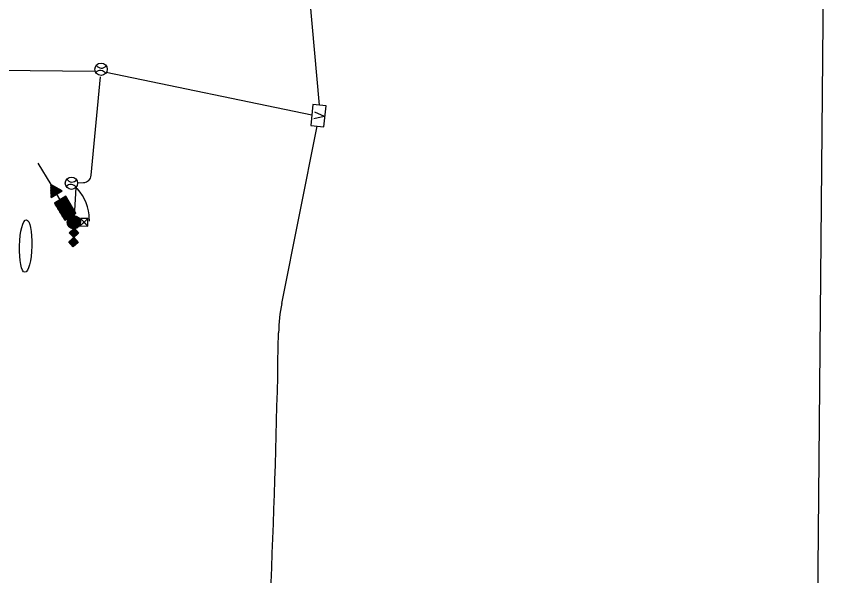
# Model space of a CAD drawing. Extents: x 601462 to 605493, y 331960 to 402715.
# Drawn here: x 602853 to 603349.6, y 365763.4 to 366103.5 of the extents above; entities that cross this region are included whole.
import ezdxf

# ---------------------------------------------------------------- set-up
doc = ezdxf.new("R2010")
doc.units = 0
for name, color, linetype in [('Default', 7, 'Continuous'), ('P_FTMS', 7, 'Continuous'), ('P_FTMSConduit', 7, 'Continuous'), ('P_MISC_TXT_1B (Construction)', 7, 'Continuous')]:
    doc.layers.add(name, color=color, linetype=linetype)

# ---------------------------------------------------------------- blocks, each defined once
blk = doc.blocks.new('FMD')
at = {"layer": 'P_FTMS'}
for p, q in [((3.8, 30.7), (-3.8, 30.7)), ((-2.9, 2.9), (-2.9, 31.6)), ((2.3, 32.2), (-2.3, 32.2)), ((-1.5, 1.5), (-1.5, 33)), ((0.8, 33.6), (-0.8, 33.6)), ((0, 0), (0, 34.5)), ((1.5, 1.5), (1.5, 33)), ((2.9, 2.9), (2.9, 31.6)), ((16.9, 17.6), (-16.9, 17.6)), ((-16.1, 16.1), (-16.1, 18.4)), ((16.1, 16.1), (-16.1, 16.1)), ((15.5, 19), (-15.5, 19)), ((-14.6, 14.6), (-14.6, 19.9)), ((14.6, 14.6), (-14.6, 14.6)), ((14, 20.5), (-14, 20.5)), ((-13.2, 13.2), (-13.2, 21.3)), ((13.2, 13.2), (-13.2, 13.2)), ((12.5, 21.9), (-12.5, 21.9)), ((-11.7, 11.7), (-11.7, 22.8)), ((11.7, 11.7), (-11.7, 11.7)), ((11.1, 23.4), (-11.1, 23.4)), ((-10.2, 10.2), (-10.2, 24.2)), ((10.2, 10.2), (-10.2, 10.2)), ((9.6, 24.9), (-9.6, 24.9)), ((-8.8, 8.8), (-8.8, 25.7)), ((8.8, 8.8), (-8.8, 8.8)), ((8.2, 26.3), (-8.2, 26.3)), ((-7.3, 7.3), (-7.3, 27.2)), ((7.3, 7.3), (-7.3, 7.3)), ((6.7, 27.8), (-6.7, 27.8)), ((-5.9, 5.9), (-5.9, 28.6)), ((5.9, 5.9), (-5.9, 5.9)), ((5.2, 29.3), (-5.2, 29.3)), ((-4.4, 4.4), (-4.4, 30.1)), ((4.4, 4.4), (-4.4, 4.4)), ((2.9, 2.9), (-2.9, 2.9)), ((1.5, 1.5), (-1.5, 1.5)), ((4.4, 4.4), (4.4, 30.1)), ((5.9, 5.9), (5.9, 28.6)), ((7.3, 7.3), (7.3, 27.2)), ((8.8, 8.8), (8.8, 25.7)), ((10.2, 10.2), (10.2, 24.2)), ((11.7, 11.7), (11.7, 22.8)), ((13.2, 13.2), (13.2, 21.3)), ((14.6, 14.6), (14.6, 19.9)), ((16.1, 16.1), (16.1, 18.4))]:
    blk.add_line(p, q, dxfattribs=at)
blk.add_lwpolyline([(-17.2, 17.2), (0, 34.5), (17.2, 17.2), (0, 0)], close=True, dxfattribs=at)
blk = doc.blocks.new('FTMS_FCV')
at = {"layer": 'P_FTMS'}
blk.add_line((12.7, 16.3), (0.6, -21.9), dxfattribs=at)
blk.add_lwpolyline([(39.1, 24.4), (-39.1, 24.4), (-39.1, -24.4), (39.1, -24.4)], close=True, dxfattribs=at)
blk.add_lwpolyline([(-12.1, 16.2), (0.6, -21.9)], dxfattribs=at)
blk = doc.blocks.new('FMB_1')
at = {"layer": 'P_FTMS'}
for p, q in [((24.4, -24.4), (-24.4, 24.4)), ((-24.4, -24.4), (24.4, 24.4))]:
    blk.add_line(p, q, dxfattribs=at)
blk.add_lwpolyline([(24.4, -24.4), (24.4, 24.4), (-24.4, 24.4), (-24.4, -24.4)], close=True, dxfattribs=at)
blk = doc.blocks.new('_U238')
at = {"layer": 'P_FTMS'}
for points in [[(-14.7, -7), (7, -14.7), (0, 0)], [(14.7, 7), (-7, 14.7), (0, 0)]]:
    blk.add_lwpolyline(points, close=True, dxfattribs=at)
at = {"layer": 'P_FTMS', "xscale": 0.47132639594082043, "yscale": 0.4713263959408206, "rotation": 70.39802054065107}
blk.add_blockref('FMB_1', (0, 0), dxfattribs=at)
blk = doc.blocks.new('POINT_DISPLAY')
at = {"layer": 'Default'}
blk.add_line((0, 0), (0, 0), dxfattribs=at)

msp = doc.modelspace()

# ---------------------------------------------------------------- linework, layer by layer
at = {"layer": 'P_FTMS'}
for p, q in [((602866.01, 366014.32), (602873.91, 366001.33)), ((602873.91, 366001.33), (602873.91, 366001.33)), ((602873.92, 366001.08), (602874.72, 366000.88)), ((602873.92, 366000.83), (602875.54, 366000.44)), ((602873.93, 366000.4), (602874.13, 366001.21)), ((602873.93, 366000.58), (602876.35, 365999.99)), ((602873.93, 366000.33), (602877.17, 365999.55)), ((602873.94, 366000.09), (602877.98, 365999.1)), ((602873.94, 365999.84), (602878.79, 365998.66)), ((602873.95, 365999.47), (602874.35, 366001.09)), ((602873.95, 365999.59), (602879.61, 365998.21)), ((602873.96, 365999.34), (602880.42, 365997.77)), ((602873.96, 365999.09), (602880.77, 365997.43)), ((602873.97, 365998.54), (602874.56, 366000.97)), ((602874, 365997.62), (602874.78, 366000.85)), ((602874.02, 365996.69), (602875, 366000.73)), ((602874.04, 365995.76), (602875.22, 366000.61)), ((602874.06, 365994.83), (602875.44, 366000.49)), ((602874.08, 365993.9), (602875.65, 366000.37)), ((602874.21, 365993.44), (602875.87, 366000.25)), ((602874.5, 365993.62), (602876.09, 366000.14)), ((602874.79, 365993.8), (602876.31, 366000.02)), ((602875.08, 365993.97), (602876.53, 365999.9)), ((602875.37, 365994.15), (602876.74, 365999.78)), ((602875.66, 365994.33), (602876.96, 365999.66)), ((602875.95, 365994.5), (602877.18, 365999.54)), ((602876.24, 365994.68), (602877.4, 365999.42)), ((602876.53, 365994.86), (602877.62, 365999.3)), ((602876.82, 365995.03), (602877.83, 365999.18)), ((602877.11, 365995.21), (602878.05, 365999.06)), ((602877.4, 365995.38), (602878.27, 365998.94)), ((602873.97, 365998.84), (602880.48, 365997.26)), ((602873.97, 365998.6), (602880.19, 365997.08)), ((602873.98, 365998.35), (602879.9, 365996.9)), ((602873.98, 365998.1), (602879.61, 365996.73)), ((602873.99, 365997.85), (602879.32, 365996.55)), ((602874, 365997.6), (602879.03, 365996.38)), ((602874, 365997.35), (602878.74, 365996.2)), ((602874.01, 365997.11), (602878.45, 365996.02)), ((602874.01, 365996.86), (602878.16, 365995.85)), ((602874.02, 365996.61), (602877.87, 365995.67)), ((602874.02, 365996.36), (602877.58, 365995.49)), ((602874.03, 365996.11), (602877.29, 365995.32)), ((602874.03, 365995.86), (602877, 365995.14)), ((602874.04, 365995.62), (602876.71, 365994.96)), ((602874.05, 365995.37), (602876.42, 365994.79)), ((602874.05, 365995.12), (602876.13, 365994.61)), ((602874.06, 365994.87), (602875.84, 365994.44)), ((602874.06, 365994.62), (602875.55, 365994.26)), ((602874.07, 365994.37), (602875.26, 365994.08)), ((602874.07, 365994.12), (602874.97, 365993.91)), ((602879.59, 365992.03), (602877.51, 365995.45)), ((602877.69, 365995.56), (602878.49, 365998.82)), ((602877.98, 365995.74), (602878.71, 365998.7)), ((602878.27, 365995.91), (602878.92, 365998.59)), ((602878.56, 365996.09), (602879.14, 365998.47)), ((602878.85, 365996.27), (602879.36, 365998.35)), ((602879.14, 365996.44), (602879.58, 365998.23)), ((602879.43, 365996.62), (602879.8, 365998.11)), ((602879.72, 365996.8), (602880.01, 365997.99)), ((602880.01, 365996.97), (602880.23, 365997.87)), ((602880.23, 365983.28), (602882.84, 365994.01)), ((602880.3, 365997.15), (602880.45, 365997.75)), ((602880.4, 365982.99), (602883.08, 365993.99)), ((602880.59, 365997.32), (602880.67, 365997.63)), ((602880.88, 365997.5), (602880.89, 365997.51)), ((602882.84, 365994.01), (602883.1, 365993.94)), ((602874.08, 365993.88), (602874.68, 365993.73)), ((602874.09, 365993.63), (602874.39, 365993.55)), ((602874.09, 365993.38), (602874.1, 365993.38)), ((602876.17, 365989.95), (602887.16, 365987.28)), ((602876.35, 365989.66), (602876.46, 365990.13)), ((602876.35, 365989.66), (602887.34, 365986.99)), ((602876.46, 365990.13), (602886.99, 365987.57)), ((602876.52, 365989.37), (602876.75, 365990.31)), ((602876.52, 365989.37), (602887.51, 365986.69)), ((602876.7, 365989.08), (602877.04, 365990.48)), ((602876.7, 365989.08), (602887.69, 365986.41)), ((602876.75, 365990.31), (602886.81, 365987.86)), ((602876.87, 365988.79), (602877.33, 365990.66)), ((602877.04, 365990.48), (602886.63, 365988.14)), ((602877.05, 365988.5), (602877.62, 365990.83)), ((602877.23, 365988.21), (602877.91, 365991.01)), ((602877.33, 365990.66), (602886.46, 365988.43)), ((602877.4, 365987.92), (602878.2, 365991.19)), ((602877.58, 365987.63), (602878.49, 365991.36)), ((602877.62, 365990.83), (602886.28, 365988.72)), ((602877.76, 365987.34), (602878.78, 365991.54)), ((602877.91, 365991.01), (602886.1, 365989.01)), ((602877.93, 365987.05), (602879.07, 365991.72)), ((602878.11, 365986.76), (602879.36, 365991.89)), ((602878.2, 365991.19), (602885.93, 365989.31)), ((602878.29, 365986.47), (602879.65, 365992.07)), ((602878.46, 365986.18), (602879.94, 365992.25)), ((602878.49, 365991.36), (602885.75, 365989.6)), ((602878.64, 365985.89), (602880.23, 365992.42)), ((602878.78, 365991.54), (602885.57, 365989.88)), ((602878.82, 365985.6), (602880.52, 365992.6)), ((602878.99, 365985.31), (602880.81, 365992.77)), ((602879.07, 365991.72), (602885.4, 365990.17)), ((602879.17, 365985.02), (602881.1, 365992.95)), ((602879.34, 365984.73), (602881.39, 365993.13)), ((602879.36, 365991.89), (602885.22, 365990.46)), ((602879.52, 365984.44), (602881.68, 365993.3)), ((602879.65, 365992.07), (602885.05, 365990.75)), ((602879.7, 365984.15), (602881.97, 365993.48)), ((602879.87, 365983.86), (602882.26, 365993.66)), ((602879.94, 365992.25), (602884.87, 365991.04)), ((602880.05, 365983.57), (602882.55, 365993.83)), ((602880.23, 365992.42), (602884.69, 365991.33)), ((602880.52, 365992.6), (602884.52, 365991.62)), ((602880.58, 365982.7), (602883.26, 365993.7)), ((602880.76, 365982.41), (602883.43, 365993.41)), ((602880.81, 365992.77), (602884.34, 365991.91)), ((602880.93, 365982.12), (602883.61, 365993.12)), ((602881.1, 365992.95), (602884.16, 365992.2)), ((602881.11, 365981.83), (602883.79, 365992.83)), ((602881.28, 365981.54), (602883.96, 365992.54)), ((602881.39, 365993.13), (602883.99, 365992.49)), ((602881.46, 365981.25), (602884.14, 365992.25)), ((602881.64, 365980.96), (602884.31, 365991.96)), ((602881.68, 365993.3), (602883.81, 365992.78)), ((602881.81, 365980.67), (602884.49, 365991.67)), ((602881.97, 365993.48), (602883.63, 365993.07)), ((602881.99, 365980.38), (602884.67, 365991.38)), ((602882.17, 365980.09), (602884.84, 365991.09)), ((602882.26, 365993.66), (602883.46, 365993.36)), ((602882.34, 365979.8), (602885.02, 365990.8)), ((602882.55, 365993.83), (602883.28, 365993.65)), ((602882.59, 365979.81), (602885.2, 365990.51)), ((602882.88, 365979.99), (602885.37, 365990.22)), ((602883.17, 365980.17), (602885.55, 365989.93)), ((602883.46, 365980.34), (602885.73, 365989.64)), ((602883.75, 365980.52), (602885.9, 365989.35)), ((602884.04, 365980.7), (602886.08, 365989.06)), ((602876.87, 365988.79), (602887.87, 365986.12)), ((602877.05, 365988.5), (602888.04, 365985.83)), ((602877.23, 365988.21), (602888.22, 365985.54)), ((602877.4, 365987.92), (602888.4, 365985.25)), ((602877.58, 365987.63), (602888.57, 365984.96)), ((602877.76, 365987.34), (602888.75, 365984.67)), ((602877.93, 365987.05), (602888.93, 365984.38)), ((602878.11, 365986.76), (602889.1, 365984.09)), ((602878.29, 365986.47), (602889.18, 365983.82)), ((602878.46, 365986.18), (602888.89, 365983.64)), ((602878.64, 365985.89), (602888.6, 365983.47)), ((602878.82, 365985.6), (602888.31, 365983.29)), ((602878.99, 365985.31), (602888.02, 365983.11)), ((602879.17, 365985.02), (602887.73, 365982.94)), ((602879.34, 365984.73), (602887.44, 365982.76)), ((602879.52, 365984.44), (602887.15, 365982.58)), ((602879.7, 365984.15), (602886.86, 365982.41)), ((602883.34, 365985.86), (602883.48, 365985.64)), ((602883.34, 365985.86), (602883.34, 365985.86)), ((602884.33, 365980.87), (602886.26, 365988.77)), ((602884.62, 365981.05), (602886.43, 365988.48)), ((602884.91, 365981.22), (602886.61, 365988.19)), ((602885.2, 365981.4), (602886.78, 365987.9)), ((602885.49, 365981.58), (602886.96, 365987.61)), ((602885.78, 365981.75), (602887.14, 365987.32)), ((602886.07, 365981.93), (602887.31, 365987.03)), ((602886.36, 365982.11), (602887.49, 365986.74)), ((602886.65, 365982.28), (602887.67, 365986.45)), ((602886.94, 365982.46), (602887.84, 365986.16)), ((602887.23, 365982.64), (602888.02, 365985.87)), ((602887.52, 365982.81), (602888.2, 365985.58)), ((602887.81, 365982.99), (602888.37, 365985.29)), ((602888.1, 365983.16), (602888.55, 365985)), ((602888.39, 365983.34), (602888.72, 365984.71)), ((602888.68, 365983.52), (602888.9, 365984.42)), ((602888.97, 365983.69), (602889.08, 365984.13)), ((602879.87, 365983.86), (602886.57, 365982.23)), ((602880.05, 365983.57), (602886.28, 365982.06)), ((602880.23, 365983.28), (602885.99, 365981.88)), ((602880.4, 365982.99), (602885.7, 365981.7)), ((602880.58, 365982.7), (602885.41, 365981.53)), ((602880.76, 365982.41), (602885.12, 365981.35)), ((602880.93, 365982.12), (602884.83, 365981.17)), ((602881.11, 365981.83), (602884.54, 365981)), ((602881.28, 365981.54), (602884.25, 365980.82)), ((602881.46, 365981.25), (602883.96, 365980.64)), ((602881.64, 365980.96), (602883.67, 365980.47)), ((602881.81, 365980.67), (602883.38, 365980.29)), ((602881.99, 365980.38), (602883.09, 365980.12)), ((602882.17, 365980.09), (602882.8, 365979.94)), ((602882.34, 365979.8), (602882.51, 365979.76)), ((602883.92, 365978.23), (602884.43, 365980.32)), ((602883.98, 365979.07), (602891.72, 365977.18)), ((602884, 365977.55), (602884.81, 365980.88)), ((602884.02, 365979.31), (602891.78, 365977.42)), ((602884.09, 365979.54), (602891.83, 365977.65)), ((602884.13, 365977.07), (602885.14, 365981.24)), ((602884.16, 365979.76), (602891.87, 365977.89)), ((602884.26, 365979.99), (602891.88, 365978.13)), ((602884.28, 365976.68), (602885.46, 365981.52)), ((602884.37, 365980.21), (602891.89, 365978.38)), ((602884.45, 365976.36), (602885.76, 365981.72)), ((602884.48, 365980.43), (602891.88, 365978.63)), ((602884.63, 365976.07), (602886.05, 365981.9)), ((602884.63, 365980.64), (602891.85, 365978.88)), ((602884.79, 365980.85), (602891.82, 365979.13)), ((602884.82, 365975.83), (602886.32, 365982.02)), ((602884.95, 365981.06), (602891.75, 365979.4)), ((602885.01, 365975.61), (602886.6, 365982.14)), ((602885.16, 365981.25), (602891.67, 365979.67)), ((602885.21, 365975.41), (602886.86, 365982.21)), ((602885.37, 365981.45), (602891.57, 365979.94)), ((602885.41, 365975.25), (602887.13, 365982.28)), ((602885.62, 365975.08), (602887.38, 365982.32)), ((602885.62, 365981.63), (602891.43, 365980.22)), ((602885.84, 365974.95), (602887.64, 365982.34)), ((602885.9, 365981.81), (602891.27, 365980.5)), ((602886.05, 365974.83), (602887.89, 365982.36)), ((602886.23, 365981.98), (602891.05, 365980.8)), ((602886.27, 365974.71), (602888.13, 365982.34)), ((602886.5, 365974.63), (602888.37, 365982.32)), ((602886.59, 365982.14), (602890.79, 365981.12)), ((602886.73, 365974.55), (602888.61, 365982.3)), ((602886.96, 365974.48), (602888.85, 365982.23)), ((602887.08, 365982.27), (602890.44, 365981.45)), ((602887.19, 365974.44), (602889.08, 365982.17)), ((602887.43, 365974.4), (602889.31, 365982.1)), ((602887.67, 365974.38), (602889.53, 365982)), ((602887.76, 365982.35), (602889.89, 365981.83)), ((602887.92, 365974.37), (602889.75, 365981.9)), ((602888.17, 365974.37), (602889.97, 365981.78)), ((602888.42, 365974.41), (602890.18, 365981.63)), ((602888.68, 365974.45), (602890.39, 365981.49)), ((602888.94, 365974.5), (602890.59, 365981.3)), ((602889.21, 365974.59), (602890.79, 365981.11)), ((602889.48, 365974.69), (602890.99, 365980.89)), ((602889.76, 365974.83), (602891.17, 365980.64)), ((602890.05, 365974.99), (602891.36, 365980.37)), ((602890.35, 365975.21), (602891.52, 365980.03)), ((602890.65, 365975.46), (602891.68, 365979.65)), ((602890.99, 365975.84), (602891.81, 365979.2)), ((602883.91, 365978.59), (602891.54, 365976.73)), ((602883.91, 365978.34), (602891.44, 365976.51)), ((602883.92, 365978.09), (602891.31, 365976.29)), ((602883.94, 365978.83), (602891.63, 365976.96)), ((602883.94, 365977.84), (602891.18, 365976.08)), ((602883.99, 365977.58), (602891.02, 365975.87)), ((602884.05, 365977.32), (602890.84, 365975.67)), ((602884.13, 365977.06), (602890.66, 365975.47)), ((602884.24, 365976.78), (602890.43, 365975.28)), ((602884.37, 365976.5), (602890.19, 365975.09)), ((602884.54, 365976.21), (602889.9, 365974.91)), ((602884.74, 365975.92), (602889.59, 365974.74)), ((602885.02, 365975.6), (602889.19, 365974.59)), ((602885.39, 365975.27), (602888.72, 365974.46)), ((602885.96, 365974.88), (602888.04, 365974.37)), ((602891.38, 365976.4), (602891.9, 365978.53))]:
    msp.add_line(p, q, dxfattribs=at)
for points in [[(602874.09, 365993.37), (602880.89, 365997.51), (602873.91, 366001.33)], [(602889.24, 365983.86), (602883, 365994.11), (602876.17, 365989.95), (602882.41, 365979.7)]]:
    msp.add_lwpolyline(points, close=True, dxfattribs=at)
for centre, radius in [((602904.48, 366071.34), 3.75), ((602886.52, 366002.05), 3.75), ((602887.9, 365978.36), 4)]:
    msp.add_circle(centre, radius, dxfattribs=at)
for centre, start, end in [((602904.81, 366075.83), 212.6299, 318.8855), ((602904.15, 366066.86), 32.6299, 138.8855), ((602886.85, 366006.54), 212.6299, 318.8855), ((602886.19, 365997.56), 32.6299, 138.8855)]:
    msp.add_arc(centre, 3.75, start, end, dxfattribs=at)
msp.add_ellipse((602858.63, 365963.88), major_axis=(0.46, 15.97), ratio=0.23471, dxfattribs=at)
at = {"layer": 'P_FTMSConduit'}
for p, q in [((603037.37, 366049.46), (603022.08, 366221.05)), ((602699.9, 366072.41), (602900.93, 366070.13)), ((603032.72, 366043.5), (602907.62, 366069.3)), ((602898.53, 366006.96), (602904.15, 366066.86)), ((603014.42, 365929.03), (603036.03, 366036.7)), ((602889.25, 365999.48), (602888.12, 365981.9)), ((602889.25, 365999.48), (602890.12, 365998.58)), ((602890.26, 366002.25), (602893.81, 366002.43)), ((602897.23, 365980.27), (602897.19, 365979.03))]:
    msp.add_line(p, q, dxfattribs=at)
for centre, radius, start, end in [((602893.55, 366007.42), 5, 272.9538, 354.6448), ((602872.24, 365981.11), 25, 358.0851, 44.3343), ((603112.47, 365909.35), 100, 168.653, 178.9545), ((596475.95, 366030.46), 6537.63, 356.44765, 358.954532)]:
    msp.add_arc(centre, radius, start, end, dxfattribs=at)
at = {"layer": 'P_MISC_TXT_1B (Construction)'}
msp.add_lwpolyline([(603335.24, 365168.84), (603349.57, 366743.78), (602374.61, 366752.65), (602360.28, 365177.72)], close=True, dxfattribs=at)

# ---------------------------------------------------------------- block references
at = {"layer": 'P_FTMS'}
for name, p, xscale, yscale, rotation in [('FTMS_FCV', (603036.7, 366043.08), 0.16404166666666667, 0.1640416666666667, 84.01746451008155), ('_U238', (602894.16, 365978.35), 0.19684999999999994, 0.19684999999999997, -161.19499165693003), ('FMD', (602890.82, 365971.68), 0.16404166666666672, 0.1640416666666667, 86.98061230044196), ('FMD', (602890.54, 365966.06), 0.16404166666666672, 0.1640416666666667, 86.98061230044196)]:
    msp.add_blockref(name, p, dxfattribs=dict(at, xscale=xscale, yscale=yscale, rotation=rotation))
at = {"layer": 'P_FTMSConduit', "xscale": 0.32808333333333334, "yscale": 0.32808333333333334, "rotation": -82.14213315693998}
msp.add_blockref('POINT_DISPLAY', (602910.41, 366068.72), dxfattribs=at)

doc.saveas('drawing.dxf')
